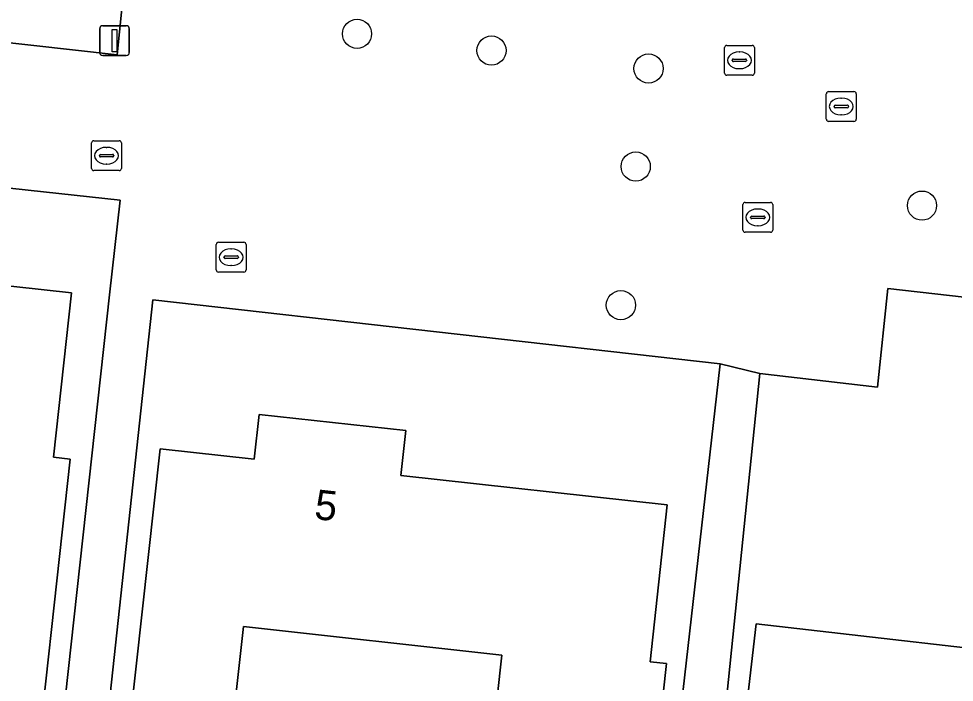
# Model space of a CAD drawing. Extents: x 162396 to 163643, y 386452 to 387406.
# Drawn here: x 162630.14 to 162661.5, y 386645.25 to 386667.51 of the extents above; entities that cross this region are included whole.
import ezdxf

# ---------------------------------------------------------------- set-up
doc = ezdxf.new("R2010")
doc.units = 0
for name, color, linetype in [('IMGEO_Boom', 7, 'Continuous'), ('IMGEO_Brandkraan', 7, 'Continuous'), ('IMGEO_Erf', 7, 'Continuous'), ('IMGEO_Kolk', 7, 'Continuous'), ('IMGEO_Lichtmast', 7, 'Continuous'), ('IMGEO_Pand', 7, 'Continuous'), ('IMGEO_Pand_nummerreeks', 7, 'Continuous'), ('IMGEO_Rijbaan_lokaal_open', 7, 'Continuous'), ('IMGEO_Rioolput', 7, 'Continuous'), ('IMGEO_Voetpad_open', 7, 'Continuous')]:
    doc.layers.add(name, color=color, linetype=linetype)

msp = doc.modelspace()

# ---------------------------------------------------------------- linework, layer by layer
at = {"layer": 'IMGEO_Boom'}
for centre in [(162641.482, 386667.002), (162645.988, 386666.441), (162651.255, 386665.839), (162650.825, 386662.551), (162660.422, 386661.242), (162650.328, 386657.904)]:
    msp.add_circle(centre, 0.489, dxfattribs=at)
at = {"layer": 'IMGEO_Brandkraan'}
for p, q in [((162632.584, 386662.49), (162632.584, 386663.342)), ((162632.659, 386663.416), (162633.511, 386663.416)), ((162633.585, 386663.342), (162633.585, 386662.49)), ((162632.843, 386662.91), (162632.843, 386662.922)), ((162632.886, 386662.959), (162633.284, 386662.959)), ((162633.072, 386663.196), (162633.097, 386663.196)), ((162633.327, 386662.922), (162633.327, 386662.91)), ((162633.281, 386662.873), (162632.883, 386662.873)), ((162633.095, 386662.636), (162633.07, 386662.636)), ((162633.511, 386662.416), (162632.659, 386662.416))]:
    msp.add_line(p, q, dxfattribs=at)
for points in [[(162632.584, 386662.49), (162632.584, 386663.342)], [(162632.659, 386663.416), (162633.511, 386663.416)], [(162633.585, 386663.342), (162633.585, 386662.49)], [(162633.511, 386662.416), (162632.659, 386662.416)]]:
    msp.add_lwpolyline(points, dxfattribs=at)
for centre, radius, start, end in [((162632.661, 386663.34), 0.0765, 91.552, 178.448), ((162632.661, 386663.34), 0.0765, 91.552, 178.448), ((162633.509, 386663.34), 0.0765, 1.552, 88.448), ((162633.509, 386663.34), 0.0765, 1.552, 88.448), ((162632.883, 386662.919), 0.0403, 85.8775, 175.7526), ((162633.288, 386662.921), 0.0386, 1.7309, 96.639), ((162632.88, 386662.909), 0.0366, 178.938, 274.7102), ((162633.284, 386662.916), 0.043, 264.8664, 352.4533), ((162632.661, 386662.492), 0.0765, 181.552, 268.448), ((162632.661, 386662.492), 0.0765, 181.552, 268.448), ((162633.509, 386662.492), 0.0765, 271.552, 358.448), ((162633.509, 386662.492), 0.0765, 271.552, 358.448)]:
    msp.add_arc(centre, radius, start, end, dxfattribs=at)
for centre, major_axis, ratio, start_param, end_param in [((162633.071, 386662.916), (-0.387, 0.002), 0.722429, 4.712389, 7.853982), ((162633.096, 386662.916), (-0.39, 0.002), 0.717154, 1.570796, 4.712389)]:
    msp.add_ellipse(centre, major_axis=major_axis, ratio=ratio, start_param=start_param, end_param=end_param, dxfattribs=at)
at = {"layer": 'IMGEO_Erf'}
for points in [[(162615.958, 386668.261), (162633.436, 386666.294), (162633.669, 386668.517), (162628.308, 386669.105), (162629.648, 386681.326), (162621.021, 386682.272), (162620.221, 386674.974), (162616.786, 386675.351)], [(162633.187, 386658.247), (162633.536, 386661.425), (162614.719, 386663.466), (162610.524, 386624.181), (162628.73, 386617.707)], [(162645.163, 386611.995), (162649.126, 386610.781), (162649.815, 386615.914), (162649.115, 386615.981), (162653.657, 386655.937), (162634.64, 386658.079), (162630.221, 386617.233)]]:
    msp.add_lwpolyline(points, close=True, dxfattribs=at)
for points in [[(162623.144, 386659.279), (162631.91, 386658.314), (162631.302, 386652.8), (162631.867, 386652.737), (162630.508, 386640.393), (162630.059, 386640.442)], [(162674.242, 386656.758), (162659.28, 386658.465), (162658.928, 386655.156), (162654.99, 386655.608), (162650.363, 386610.409), (162660.214, 386607.974), (162667.525, 386606.224)], [(162633.676, 386642.152), (162634.879, 386653.081), (162638.03, 386652.735), (162638.196, 386654.236), (162643.118, 386653.694), (162642.952, 386652.193), (162651.884, 386651.209), (162651.304, 386645.946), (162651.857, 386645.885), (162650.468, 386633.275)], [(162644.98, 386633.891), (162646.332, 386646.17), (162637.673, 386647.123), (162637.085, 386641.777)], [(162666.259, 386640.378), (162657.629, 386641.37), (162657.013, 386636.007), (162653.615, 386636.397), (162654.858, 386647.214), (162665.781, 386645.959)]]:
    msp.add_lwpolyline(points, dxfattribs=at)
at = {"layer": 'IMGEO_Kolk'}
for p, q in [((162653.801, 386665.688), (162653.801, 386666.54)), ((162653.876, 386666.614), (162654.728, 386666.614)), ((162654.289, 386666.394), (162654.314, 386666.394)), ((162654.802, 386666.54), (162654.802, 386665.688)), ((162654.06, 386666.108), (162654.06, 386666.12)), ((162654.498, 386666.071), (162654.1, 386666.071)), ((162654.103, 386666.157), (162654.501, 386666.157)), ((162654.544, 386666.12), (162654.544, 386666.108)), ((162654.312, 386665.834), (162654.287, 386665.834)), ((162654.728, 386665.614), (162653.876, 386665.614)), ((162654.417, 386660.422), (162654.417, 386661.274)), ((162654.492, 386661.348), (162655.344, 386661.348)), ((162654.905, 386661.128), (162654.93, 386661.128)), ((162655.418, 386661.274), (162655.418, 386660.422)), ((162654.676, 386660.842), (162654.676, 386660.854)), ((162655.114, 386660.805), (162654.716, 386660.805)), ((162654.719, 386660.891), (162655.117, 386660.891)), ((162655.16, 386660.854), (162655.16, 386660.842)), ((162654.928, 386660.568), (162654.903, 386660.568)), ((162655.344, 386660.348), (162654.492, 386660.348)), ((162636.763, 386659.084), (162636.763, 386659.936)), ((162636.838, 386660.01), (162637.69, 386660.01)), ((162637.251, 386659.79), (162637.276, 386659.79)), ((162637.764, 386659.936), (162637.764, 386659.084)), ((162637.022, 386659.504), (162637.022, 386659.516)), ((162637.065, 386659.553), (162637.463, 386659.553)), ((162637.506, 386659.516), (162637.506, 386659.504)), ((162637.46, 386659.467), (162637.062, 386659.467)), ((162637.274, 386659.23), (162637.249, 386659.23)), ((162637.69, 386659.01), (162636.838, 386659.01))]:
    msp.add_line(p, q, dxfattribs=at)
for points in [[(162653.801, 386665.688), (162653.801, 386666.54)], [(162653.876, 386666.614), (162654.728, 386666.614)], [(162654.802, 386666.54), (162654.802, 386665.688)], [(162654.728, 386665.614), (162653.876, 386665.614)], [(162654.417, 386660.422), (162654.417, 386661.274)], [(162654.492, 386661.348), (162655.344, 386661.348)], [(162655.418, 386661.274), (162655.418, 386660.422)], [(162655.344, 386660.348), (162654.492, 386660.348)], [(162636.763, 386659.084), (162636.763, 386659.936)], [(162636.838, 386660.01), (162637.69, 386660.01)], [(162637.764, 386659.936), (162637.764, 386659.084)], [(162637.69, 386659.01), (162636.838, 386659.01)]]:
    msp.add_lwpolyline(points, dxfattribs=at)
for centre, radius, start, end in [((162653.878, 386666.538), 0.0765, 91.552, 178.448), ((162653.878, 386666.538), 0.0765, 91.552, 178.448), ((162654.726, 386666.538), 0.0765, 1.552, 88.448), ((162654.726, 386666.538), 0.0765, 1.552, 88.448), ((162654.1, 386666.117), 0.0403, 85.8775, 175.7526), ((162654.097, 386666.107), 0.0366, 178.938, 274.7102), ((162654.501, 386666.114), 0.043, 264.8664, 352.4533), ((162654.505, 386666.119), 0.0386, 1.7309, 96.639), ((162653.878, 386665.69), 0.0765, 181.552, 268.448), ((162653.878, 386665.69), 0.0765, 181.552, 268.448), ((162654.726, 386665.69), 0.0765, 271.552, 358.448), ((162654.726, 386665.69), 0.0765, 271.552, 358.448), ((162654.494, 386661.272), 0.0765, 91.552, 178.448), ((162654.494, 386661.272), 0.0765, 91.552, 178.448), ((162655.342, 386661.272), 0.0765, 1.552, 88.448), ((162655.342, 386661.272), 0.0765, 1.552, 88.448), ((162654.716, 386660.851), 0.0403, 85.8775, 175.7526), ((162654.713, 386660.841), 0.0366, 178.938, 274.7102), ((162655.117, 386660.848), 0.043, 264.8664, 352.4533), ((162655.121, 386660.853), 0.0386, 1.7309, 96.639), ((162654.494, 386660.424), 0.0765, 181.552, 268.448), ((162654.494, 386660.424), 0.0765, 181.552, 268.448), ((162655.342, 386660.424), 0.0765, 271.552, 358.448), ((162655.342, 386660.424), 0.0765, 271.552, 358.448), ((162636.84, 386659.934), 0.0765, 91.552, 178.448), ((162636.84, 386659.934), 0.0765, 91.552, 178.448), ((162637.688, 386659.934), 0.0765, 1.552, 88.448), ((162637.688, 386659.934), 0.0765, 1.552, 88.448), ((162637.062, 386659.513), 0.0403, 85.8775, 175.7526), ((162637.059, 386659.503), 0.0366, 178.938, 274.7102), ((162637.463, 386659.51), 0.043, 264.8664, 352.4533), ((162637.467, 386659.515), 0.0386, 1.7309, 96.639), ((162636.84, 386659.086), 0.0765, 181.552, 268.448), ((162636.84, 386659.086), 0.0765, 181.552, 268.448), ((162637.688, 386659.086), 0.0765, 271.552, 358.448), ((162637.688, 386659.086), 0.0765, 271.552, 358.448)]:
    msp.add_arc(centre, radius, start, end, dxfattribs=at)
for centre, major_axis, ratio, start_param, end_param in [((162654.288, 386666.114), (-0.387, 0.002), 0.722429, 4.712389, 7.853982), ((162654.313, 386666.114), (-0.39, 0.002), 0.717154, 1.570796, 4.712389), ((162654.904, 386660.848), (-0.387, 0.002), 0.722429, 4.712389, 7.853982), ((162654.929, 386660.848), (-0.39, 0.002), 0.717154, 1.570796, 4.712389), ((162637.25, 386659.51), (-0.387, 0.002), 0.722429, 4.712389, 7.853982), ((162637.275, 386659.51), (-0.39, 0.002), 0.717154, 1.570796, 4.712389)]:
    msp.add_ellipse(centre, major_axis=major_axis, ratio=ratio, start_param=start_param, end_param=end_param, dxfattribs=at)
at = {"layer": 'IMGEO_Lichtmast'}
for p, q in [((162632.856, 386666.376), (162632.856, 386667.176)), ((162632.856, 386667.176), (162632.856, 386666.376)), ((162632.956, 386667.276), (162633.746, 386667.276)), ((162633.746, 386667.276), (162632.956, 386667.276)), ((162633.846, 386667.176), (162633.846, 386666.376)), ((162633.846, 386666.376), (162633.846, 386667.176)), ((162633.746, 386666.276), (162632.956, 386666.276)), ((162632.956, 386666.276), (162633.746, 386666.276))]:
    msp.add_line(p, q, dxfattribs=at)
msp.add_lwpolyline([(162633.276, 386667.151), (162633.426, 386667.151), (162633.426, 386666.401), (162633.276, 386666.401), (162633.276, 386667.151)], dxfattribs=at)
for centre, start, end in [((162632.956, 386667.176), 90, 180), ((162632.956, 386667.176), 90, 180), ((162633.746, 386667.176), 0, 90), ((162633.746, 386667.176), 360, 90), ((162632.956, 386666.376), 180, 270), ((162632.956, 386666.376), 180, 270), ((162633.746, 386666.376), 270, 0), ((162633.746, 386666.376), 270, 0)]:
    msp.add_arc(centre, 0.1, start, end, dxfattribs=at)
at = {"layer": 'IMGEO_Pand'}
for points in [[(162631.91, 386658.314), (162623.144, 386659.279), (162623.397, 386661.568), (162618.457, 386662.113), (162618.205, 386659.827), (162615.115, 386660.168), (162614.767, 386657.009), (162613.898, 386649.122), (162617.313, 386648.746), (162617.912, 386654.19), (162626.551, 386653.238), (162625.201, 386640.975), (162630.059, 386640.442), (162630.508, 386640.393), (162631.867, 386652.737), (162631.302, 386652.8)], [(162650.002, 386633.325), (162650.468, 386633.275), (162651.857, 386645.885), (162651.304, 386645.946), (162651.884, 386651.209), (162642.952, 386652.193), (162643.118, 386653.694), (162638.196, 386654.236), (162638.03, 386652.735), (162634.879, 386653.081), (162633.676, 386642.152), (162637.085, 386641.777), (162637.673, 386647.123), (162646.332, 386646.17), (162644.98, 386633.891)], [(162670.175, 386627.541), (162671.613, 386640.056), (162671.1, 386640.115), (162671.693, 386645.279), (162672.045, 386648.344), (162666.133, 386649.023), (162665.781, 386645.959), (162654.858, 386647.214), (162653.615, 386636.397), (162657.013, 386636.007), (162657.629, 386641.37), (162666.259, 386640.378), (162664.854, 386628.145), (162669.702, 386627.595)]]:
    msp.add_lwpolyline(points, close=True, dxfattribs=at)
at = {"layer": 'IMGEO_Rijbaan_lokaal_open'}
for points in [[(162727.566, 386670.164), (162708.666, 386672.324), (162708.493, 386672.348), (162708.151, 386672.418), (162707.816, 386672.519), (162696.344, 386676.37), (162678.572, 386678.387), (162676.339, 386678.636), (162675.851, 386674.18), (162658.039, 386676.168), (162655.154, 386676.489), (162654.796, 386673.146), (162654.582, 386671.122), (162637.224, 386673.17), (162634.219, 386673.532), (162633.669, 386668.517), (162633.436, 386666.294), (162615.958, 386668.261), (162616.786, 386675.351), (162617, 386677.306), (162613.339, 386677.648)], [(162610.449, 386668.978), (162609.92, 386663.966), (162614.719, 386663.466), (162633.536, 386661.425), (162633.187, 386658.247), (162628.73, 386617.707), (162630.221, 386617.233), (162634.64, 386658.079), (162653.657, 386655.937), (162654.99, 386655.608), (162658.928, 386655.156), (162659.28, 386658.465), (162674.242, 386656.758), (162675.871, 386656.617), (162679.639, 386656.195), (162679.727, 386656.879), (162679.981, 386658.864), (162694.884, 386657.146), (162696.053, 386656.935), (162700.284, 386656.459), (162701.024, 386662.577), (162701.576, 386668.308), (162725.964, 386665.516)]]:
    msp.add_lwpolyline(points, dxfattribs=at)
at = {"layer": 'IMGEO_Rioolput'}
for p, q in [((162657.214, 386664.139), (162657.214, 386664.991)), ((162657.289, 386665.065), (162658.141, 386665.065)), ((162657.702, 386664.845), (162657.727, 386664.845)), ((162658.215, 386664.991), (162658.215, 386664.139)), ((162657.473, 386664.559), (162657.473, 386664.571)), ((162657.911, 386664.522), (162657.513, 386664.522)), ((162657.516, 386664.608), (162657.914, 386664.608)), ((162657.957, 386664.571), (162657.957, 386664.559)), ((162657.725, 386664.285), (162657.7, 386664.285)), ((162658.141, 386664.065), (162657.289, 386664.065))]:
    msp.add_line(p, q, dxfattribs=at)
for points in [[(162657.214, 386664.139), (162657.214, 386664.991)], [(162657.289, 386665.065), (162658.141, 386665.065)], [(162658.215, 386664.991), (162658.215, 386664.139)], [(162658.141, 386664.065), (162657.289, 386664.065)]]:
    msp.add_lwpolyline(points, dxfattribs=at)
for centre, radius, start, end in [((162657.291, 386664.989), 0.0765, 91.552, 178.448), ((162657.291, 386664.989), 0.0765, 91.552, 178.448), ((162658.139, 386664.989), 0.0765, 1.552, 88.448), ((162658.139, 386664.989), 0.0765, 1.552, 88.448), ((162657.513, 386664.568), 0.0403, 85.8775, 175.7526), ((162657.51, 386664.558), 0.0366, 178.938, 274.7102), ((162657.914, 386664.565), 0.043, 264.8664, 352.4533), ((162657.918, 386664.57), 0.0386, 1.7309, 96.639), ((162657.291, 386664.141), 0.0765, 181.552, 268.448), ((162657.291, 386664.141), 0.0765, 181.552, 268.448), ((162658.139, 386664.141), 0.0765, 271.552, 358.448), ((162658.139, 386664.141), 0.0765, 271.552, 358.448)]:
    msp.add_arc(centre, radius, start, end, dxfattribs=at)
for centre, major_axis, ratio, start_param, end_param in [((162657.701, 386664.565), (-0.387, 0.002), 0.722429, 4.712389, 7.853982), ((162657.726, 386664.565), (-0.39, 0.002), 0.717154, 1.570796, 4.712389)]:
    msp.add_ellipse(centre, major_axis=major_axis, ratio=ratio, start_param=start_param, end_param=end_param, dxfattribs=at)
at = {"layer": 'IMGEO_Voetpad_open'}
msp.add_lwpolyline([(162653.657, 386655.937), (162649.115, 386615.981), (162649.815, 386615.914), (162649.126, 386610.781), (162650.363, 386610.409), (162654.99, 386655.608)], close=True, dxfattribs=at)

# ---------------------------------------------------------------- texts
at = {"layer": 'IMGEO_Pand_nummerreeks'}
msp.add_text('5', height=1, rotation=353.716, dxfattribs=at).set_placement((162640.024, 386650.735))

doc.saveas('drawing.dxf')
